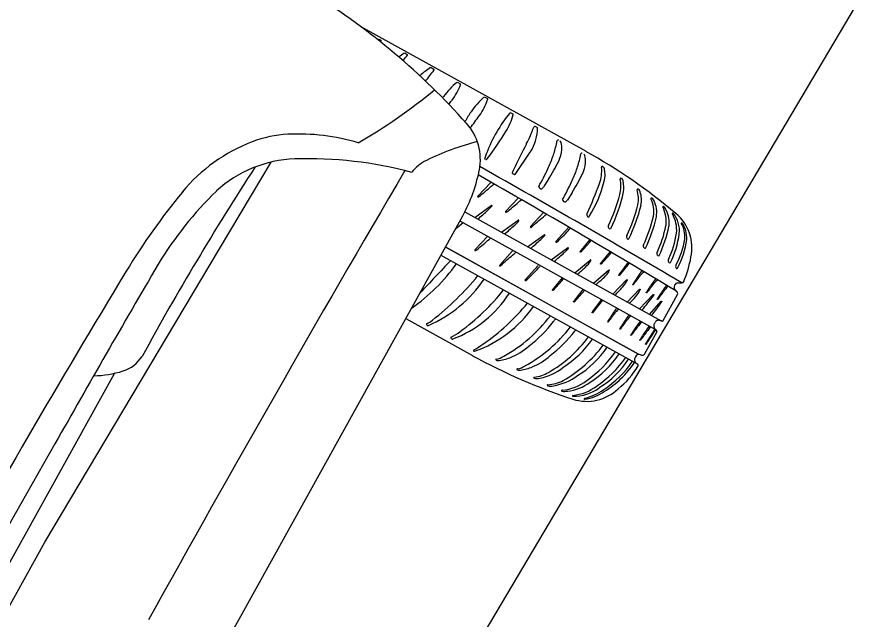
# Model space of a CAD drawing. Extents: x 14104283 to 14128447, y 8633203 to 8671666.
# Drawn here: x 14118354.07 to 14118365.6, y 8668738.63 to 8668746.71 of the extents above; entities that cross this region are included whole.
import ezdxf

# ---------------------------------------------------------------- set-up
doc = ezdxf.new("R2010")
doc.units = 0
doc.layers.add('Cell', color=7, linetype='Continuous')
doc.layers.add('Terrain', color=7, linetype='Continuous')

msp = doc.modelspace()

# ---------------------------------------------------------------- linework, layer by layer
at = {"layer": 'Cell'}
for p, q in [((14118361.696, 8668744.914), (14118358.674, 8668746.589)), ((14118358.931, 8668746.414), (14118358.948, 8668746.407)), ((14118358.953, 8668746.395), (14118358.953, 8668746.395)), ((14118359.273, 8668746.229), (14118359.3, 8668746.213)), ((14118359.305, 8668746.202), (14118359.305, 8668746.202)), ((14118359.622, 8668746.036), (14118359.656, 8668746.016)), ((14118359.978, 8668745.838), (14118360.012, 8668745.818)), ((14118360.34, 8668745.642), (14118360.375, 8668745.623)), ((14118360.69, 8668745.432), (14118360.717, 8668745.417)), ((14118361.042, 8668745.233), (14118361.018, 8668745.247)), ((14118361.3, 8668745.008), (14118361.311, 8668745.058)), ((14118360.746, 8668744.604), (14118360.949, 8668744.901)), ((14118361.618, 8668744.832), (14118361.629, 8668744.882)), ((14118361.932, 8668744.701), (14118361.92, 8668744.708)), ((14118360.713, 8668744.617), (14118360.732, 8668744.607)), ((14118360.732, 8668744.607), (14118360.741, 8668744.602)), ((14118362.182, 8668744.544), (14118362.171, 8668744.551)), ((14118360.421, 8668744.498), (14118360.246, 8668744.313)), ((14118361.064, 8668744.442), (14118361.064, 8668744.442)), ((14118361.194, 8668744.54), (14118361.129, 8668744.437)), ((14118361.104, 8668744.412), (14118361.104, 8668744.412)), ((14118361.512, 8668744.364), (14118361.447, 8668744.261)), ((14118362.408, 8668744.399), (14118362.397, 8668744.407)), ((14118360.79, 8668744.288), (14118360.62, 8668744.108)), ((14118361.382, 8668744.266), (14118361.382, 8668744.266)), ((14118361.422, 8668744.236), (14118361.422, 8668744.236)), ((14118362.593, 8668744.279), (14118362.581, 8668744.287)), ((14118360.072, 8668744.101), (14118362.707, 8668742.64)), ((14118360.205, 8668744.027), (14118360.427, 8668744.189)), ((14118361.126, 8668744.096), (14118360.953, 8668743.904)), ((14118362.741, 8668744.175), (14118362.741, 8668744.175)), ((14118360.006, 8668743.98), (14118362.64, 8668742.52)), ((14118360.008, 8668743.983), (14118360.007, 8668743.982)), ((14118360.564, 8668743.828), (14118360.786, 8668743.99)), ((14118361.467, 8668743.897), (14118361.295, 8668743.706)), ((14118360.377, 8668743.774), (14118360.207, 8668743.594)), ((14118360.913, 8668743.635), (14118361.135, 8668743.796)), ((14118361.629, 8668743.562), (14118361.747, 8668743.696)), ((14118361.747, 8668743.734), (14118361.632, 8668743.589)), ((14118359.753, 8668743.523), (14118362.393, 8668742.059)), ((14118360.713, 8668743.581), (14118360.54, 8668743.39)), ((14118361.229, 8668743.459), (14118361.451, 8668743.621)), ((14118361.901, 8668743.401), (14118362.019, 8668743.536)), ((14118362.019, 8668743.573), (14118361.904, 8668743.428)), ((14118359.885, 8668743.45), (14118359.885, 8668743.45)), ((14118361.548, 8668743.283), (14118361.752, 8668743.457)), ((14118362.261, 8668743.429), (14118362.149, 8668743.278)), ((14118361.054, 8668743.383), (14118360.882, 8668743.191)), ((14118361.797, 8668743.145), (14118362.001, 8668743.319)), ((14118362.147, 8668743.251), (14118362.261, 8668743.392)), ((14118362.457, 8668743.312), (14118362.457, 8668743.312)), ((14118361.258, 8668743.048), (14118361.376, 8668743.183)), ((14118361.376, 8668743.22), (14118361.261, 8668743.075)), ((14118362.057, 8668743.001), (14118362.238, 8668743.193)), ((14118362.638, 8668743.202), (14118362.638, 8668743.202)), ((14118361.658, 8668743.065), (14118361.543, 8668742.919)), ((14118362.25, 8668742.893), (14118362.413, 8668743.066)), ((14118362.777, 8668743.118), (14118362.777, 8668743.118)), ((14118362.927, 8668743.15), (14118362.982, 8668743.151)), ((14118362.414, 8668742.802), (14118362.596, 8668742.995)), ((14118362.731, 8668742.645), (14118362.925, 8668742.995)), ((14118361.904, 8668742.929), (14118361.792, 8668742.778)), ((14118362.548, 8668742.728), (14118362.706, 8668742.905)), ((14118362.281, 8668742.719), (14118362.281, 8668742.719)), ((14118362.446, 8668742.785), (14118362.446, 8668742.785)), ((14118359.281, 8668742.672), (14118360.177, 8668742.175)), ((14118362.426, 8668742.639), (14118362.426, 8668742.639)), ((14118362.661, 8668742.648), (14118362.661, 8668742.648)), ((14118359.567, 8668742.581), (14118359.567, 8668742.581)), ((14118359.584, 8668742.579), (14118359.584, 8668742.579)), ((14118362.48, 8668742.193), (14118362.649, 8668742.497)), ((14118362.618, 8668742.532), (14118362.496, 8668742.335)), ((14118362.545, 8668742.572), (14118362.545, 8668742.572)), ((14118362.609, 8668742.555), (14118362.609, 8668742.555)), ((14118359.895, 8668742.401), (14118359.895, 8668742.401)), ((14118359.911, 8668742.398), (14118359.911, 8668742.398)), ((14118361.784, 8668742.397), (14118361.784, 8668742.397)), ((14118360.197, 8668742.254), (14118360.197, 8668742.254)), ((14118361.981, 8668742.288), (14118361.981, 8668742.288)), ((14118360.188, 8668742.239), (14118360.188, 8668742.239)), ((14118360.204, 8668742.236), (14118360.204, 8668742.236)), ((14118362.14, 8668742.2), (14118362.14, 8668742.2)), ((14118362.268, 8668742.129), (14118362.268, 8668742.129)), ((14118362.4, 8668742.196), (14118362.4, 8668742.196)), ((14118362.349, 8668742.084), (14118362.349, 8668742.084)), ((14118362.393, 8668742.059), (14118362.393, 8668742.059)), ((14118361.08, 8668741.873), (14118361.08, 8668741.873)), ((14118361.26, 8668741.771), (14118361.26, 8668741.771)), ((14118361.452, 8668741.7), (14118361.452, 8668741.7))]:
    msp.add_line(p, q, dxfattribs=at)
for points in [[(14118360.339, 8668744.815), (14118360.367, 8668744.894), (14118360.367, 8668744.894)], [(14118347.977, 8668727.634), (14118348.596, 8668728.836), (14118350.689, 8668732.908), (14118352.565, 8668736.292), (14118354.442, 8668739.676), (14118356.786, 8668743.608), (14118357.478, 8668744.77)], [(14118354.996, 8668734.944), (14118358.848, 8668741.892), (14118360.045, 8668744.05)], [(14118362.865, 8668744.086), (14118362.865, 8668744.086), (14118362.865, 8668744.086)], [(14118362.983, 8668743.957), (14118362.983, 8668743.957), (14118362.983, 8668743.957)], [(14118359.814, 8668743.634), (14118362.4, 8668742.196), (14118359.813, 8668743.631)], [(14118361.54, 8668742.892), (14118361.68, 8668743.052), (14118361.68, 8668743.052)], [(14118361.79, 8668742.751), (14118361.924, 8668742.917), (14118361.924, 8668742.917)], [(14118362.613, 8668742.602), (14118362.618, 8668742.611), (14118362.623, 8668742.62)], [(14118349.265, 8668730.919), (14118352.32, 8668736.428), (14118355.375, 8668741.937)], [(14118361.52, 8668741.631), (14118361.52, 8668741.631), (14118361.52, 8668741.631)], [(14118361.677, 8668741.59), (14118361.677, 8668741.59), (14118361.677, 8668741.59)], [(14118354.579, 8668740.992), (14118352.064, 8668736.57), (14118349.646, 8668732.094)]]:
    msp.add_lwpolyline(points, dxfattribs=at)
for centre, radius, start, end in [((14118352.986, 8668738.946), 9.527, 41.7381, 57.9197), ((14118359.361, 8668745.494), 1.021, 115.7176, 116.3597), ((14118358.924, 8668746.405), 0.0109, 56.2967, 123.4674), ((14118354.422, 8668750.48), 6.1, 317.8024, 317.96), ((14118358.944, 8668746.398), 0.00943, 338.868, 60.0215), ((14118359.897, 8668745.21), 1.201, 121.9669, 126.256), ((14118354.7, 8668750.075), 6.017, 319.0334, 319.9298), ((14118359.267, 8668746.22), 0.0109, 56.2967, 123.4674), ((14118359.296, 8668746.205), 0.00943, 338.868, 60.0215), ((14118360.409, 8668745.019), 1.307, 135.7506, 135.9937), ((14118360.263, 8668745.035), 1.195, 123.0788, 131.4244), ((14118307.897, 8668785.246), 64.957, 322.66835, 322.83446), ((14118359.616, 8668746.03), 0.00792, 40.6656, 129.8402), ((14118359.652, 8668746.008), 0.00943, 338.868, 60.0215), ((14118360.675, 8668744.991), 1.104, 129.8402, 143.4893), ((14118359.972, 8668745.833), 0.00792, 40.6656, 129.8402), ((14118360.008, 8668745.81), 0.00943, 338.868, 60.0215), ((14118354.849, 8668751.585), 7.576, 300.0685, 309.4886), ((14118359.21, 8668746.119), 0.865, 322.5604, 338.868), ((14118361.264, 8668744.555), 1.837, 143.4893, 144.1663), ((14118356.517, 8668748.18), 4.256, 321.728, 322.5604), ((14118361.07, 8668744.823), 1.104, 132.1296, 145.7786), ((14118359.561, 8668745.891), 0.865, 324.8498, 341.1573), ((14118360.334, 8668745.636), 0.00792, 42.9549, 132.1296), ((14118360.371, 8668745.615), 0.00943, 341.1573, 62.3109), ((14118361.676, 8668744.411), 1.837, 145.7786, 150.6448), ((14118356.788, 8668747.844), 4.256, 322.0569, 324.8498), ((14118362.237, 8668744.167), 2.007, 141.0351, 158.7629), ((14118359.886, 8668745.631), 0.865, 328.5996, 344.9071), ((14118360.686, 8668745.423), 0.0104, 65.2601, 146.2997), ((14118360.713, 8668745.409), 0.00943, 344.9071, 66.0607), ((14118359.549, 8668744.802), 0.732, 349.0547, 41.7381), ((14118361.012, 8668745.232), 0.0154, 69.0299, 162.9049), ((14118357.778, 8668743.59), 1.554, 92.8582, 110.9021), ((14118357.841, 8668742.329), 2.817, 73.4141, 92.8582), ((14118356.992, 8668747.398), 4.256, 322.5879, 328.5996), ((14118359.313, 8668745.861), 1.796, 331.8973, 339.6846), ((14118360.371, 8668745.245), 0.678, 345.1999, 358.1737), ((14118361.036, 8668745.221), 0.0133, 8.8967, 60.4402), ((14118358.026, 8668742.939), 2.251, 110.9021, 140.6296), ((14118361.18, 8668741.455), 3.711, 104.6927, 115.9369), ((14118366.219, 8668742.173), 6.032, 151.8973, 155.6074), ((14118360.492, 8668745.213), 0.553, 325.7249, 345.1999), ((14118361.326, 8668745.05), 0.0161, 80.6367, 152.4334), ((14118361.325, 8668745.023), 0.0388, 14.3348, 52.9705), ((14118361.069, 8668744.958), 0.304, 355.8365, 14.3348), ((14118359.988, 8668745.294), 1.343, 340.4214, 347.6756), ((14118360.959, 8668744.966), 0.414, 333.9504, 355.8365), ((14118357.826, 8668738.003), 7.92, 50.1321, 60.7533), ((14118357.847, 8668743.177), 1.635, 91.8903, 132.5011), ((14118357.971, 8668739.413), 5.401, 75.0752, 91.8903), ((14118359.796, 8668744.303), 0.545, 115.9369, 142.7887), ((14118360.344, 8668744.813), 0.00467, 159.6977, 241.0172), ((14118360.354, 8668744.83), 0.025, 238.3182, 272.2237), ((14118360.358, 8668744.823), 0.0182, 260.8314, 322.5879), ((14118359.532, 8668745.456), 1.827, 334.8437, 340.4214), ((14118359.039, 8668745.904), 2.551, 327.6593, 333.9504), ((14118360.306, 8668745.118), 1.343, 340.4214, 347.6756), ((14118361.643, 8668744.874), 0.0161, 80.6367, 152.4334), ((14118361.643, 8668744.847), 0.0388, 14.3348, 52.9705), ((14118361.386, 8668744.782), 0.304, 355.8365, 14.3348), ((14118391.014, 8668722.837), 40.217, 147.0624, 151.277), ((14118358.229, 8668745.057), 2.076, 330.9942, 349.0547), ((14118272.119, 8668588.295), 179.546, 59.59739, 60.59406), ((14118362.622, 8668743.804), 2.084, 155.6074, 156.7326), ((14118357.694, 8668746.32), 3.858, 330.8776, 334.8437), ((14118359.85, 8668745.28), 1.827, 334.8437, 340.4214), ((14118361.277, 8668744.79), 0.414, 333.9504, 355.8365), ((14118361.404, 8668744.655), 0.504, 340.1589, 5.0147), ((14118361.916, 8668744.7), 0.00986, 58.193, 185.0147), ((14118361.915, 8668744.674), 0.0323, 11.0668, 57.4897), ((14118361.569, 8668744.606), 0.384, 345.8108, 11.0668), ((14118603.015, 8668601.572), 282.639, 149.58608, 150.99159), ((14118302.774, 8668643.641), 116.172, 58.82568, 60.34478), ((14118360.715, 8668744.624), 0.00755, 156.7326, 250.4367), ((14118360.743, 8668744.606), 0.00438, 241.8078, 321.0019), ((14118359.356, 8668745.728), 2.551, 327.6593, 333.9504), ((14118362.166, 8668744.543), 0.00986, 58.193, 185.0147), ((14118354.38, 8668751.457), 9.259, 309.7957, 311.0586), ((14118361.099, 8668744.447), 0.0353, 187.5705, 277.8906), ((14118361.031, 8668744.51), 0.122, 306.6499, 323.517), ((14118358.012, 8668746.144), 3.858, 330.8776, 334.8437), ((14118357.508, 8668746.061), 4.646, 334.77, 340.1589), ((14118360.337, 8668744.918), 1.655, 327.8909, 345.8108), ((14118361.697, 8668744.452), 0.468, 345.3263, 11.1239), ((14118362.138, 8668744.502), 0.0612, 13.6112, 43.7257), ((14118361.58, 8668744.43), 0.623, 354.3624, 7.9718), ((14118363.425, 8668738.51), 9.234, 140.6296, 148.7099), ((14118360.227, 8668740.813), 4.988, 134.3175, 148.7586), ((14118360.027, 8668744.652), 0.417, 303.0414, 312.0405), ((14118360.157, 8668744.825), 2.052, 333.8351, 346.1256), ((14118359.996, 8668744.869), 2.261, 334.0028, 347.2181), ((14118362.392, 8668744.398), 0.00986, 58.193, 185.0147), ((14118361.972, 8668744.274), 0.428, 349.7931, 16.7698), ((14118362.364, 8668744.357), 0.0612, 13.6112, 43.7257), ((14118362.083, 8668744.26), 0.358, 348.8756, 18.0926), ((14118360.251, 8668744.309), 0.00664, 135.6595, 302.1624), ((14118354.747, 8668751.245), 9.259, 309.7957, 311.08), ((14118361.417, 8668744.271), 0.0353, 187.5705, 277.8906), ((14118361.349, 8668744.334), 0.122, 306.6499, 323.517), ((14118362.576, 8668744.278), 0.00986, 58.193, 185.0147), ((14118362.222, 8668744.107), 0.384, 350.9628, 26.3682), ((14118362.506, 8668744.206), 0.113, 22.7253, 40.2561), ((14118362.304, 8668744.096), 0.342, 349.9197, 26.6445), ((14118354.192, 8668751.01), 9.259, 310.8351, 311.9556), ((14118359.995, 8668744.555), 0.579, 311.9556, 319.5889), ((14118360.431, 8668744.184), 0.00664, 319.5889, 126.0917), ((14118360.625, 8668744.104), 0.00664, 135.6595, 302.1624), ((14118360.477, 8668744.353), 0.297, 300.768, 311.4328), ((14118360.401, 8668744.69), 2.052, 333.8351, 346.1256), ((14118360.24, 8668744.733), 2.261, 334.0028, 346.1255), ((14118362.736, 8668744.167), 0.00986, 58.193, 185.0147), ((14118362.32, 8668743.967), 0.453, 353.5077, 26.0997), ((14118362.665, 8668744.092), 0.112, 15.3493, 47.5377), ((14118362.461, 8668743.959), 0.353, 351.3023, 27.4865), ((14118362.862, 8668744.079), 0.00766, 67.8268, 209.1733), ((14118360.354, 8668744.356), 0.579, 311.9556, 319.5889), ((14118360.79, 8668743.985), 0.00664, 319.5889, 126.0917), ((14118355.08, 8668751.049), 9.259, 309.7957, 311.0995), ((14118361.744, 8668744.064), 0.0372, 154.77, 224.0491), ((14118361.728, 8668744.049), 0.0155, 224.0491, 312.9399), ((14118360.588, 8668744.526), 2.07, 335.2689, 346.5968), ((14118360.427, 8668744.569), 2.278, 335.3225, 346.4822), ((14118362.481, 8668743.86), 0.432, 354.3277, 29.9556), ((14118362.577, 8668743.849), 0.373, 353.7891, 39.4494), ((14118362.518, 8668743.621), 0.6, 347.7358, 50.1321), ((14118353.967, 8668750.942), 9.259, 310.2259, 311.0586), ((14118354.551, 8668750.811), 9.259, 310.8351, 311.9556), ((14118360.958, 8668743.9), 0.00664, 135.6595, 302.1624), ((14118360.738, 8668744.183), 0.365, 307.6635, 317.2797), ((14118358.825, 8668746.349), 3.631, 314.0073, 317.2431), ((14118362.033, 8668743.904), 0.0372, 154.77, 224.0491), ((14118362.017, 8668743.889), 0.0155, 224.0491, 312.9399), ((14118361.052, 8668744.282), 1.756, 335.6469, 347.9464), ((14118360.896, 8668744.323), 1.958, 335.6729, 347.7096), ((14118362.98, 8668743.953), 0.00498, 52.6028, 197.2778), ((14118362.632, 8668743.766), 0.39, 355.8169, 28.4489), ((14118362.677, 8668743.748), 0.371, 357.5397, 34.3641), ((14118354.334, 8668750.73), 9.259, 309.7957, 311.08), ((14118360.703, 8668744.162), 0.579, 311.9556, 319.5889), ((14118361.139, 8668743.791), 0.00664, 319.5889, 126.0917), ((14118362.277, 8668743.769), 0.0372, 154.77, 224.0491), ((14118362.261, 8668743.754), 0.0155, 224.0491, 312.9399), ((14118361.66, 8668744.01), 1.266, 334.4557, 351.2491), ((14118361.675, 8668743.983), 1.285, 334.0921, 352.2182), ((14118354.9, 8668750.617), 9.259, 310.8351, 311.9556), ((14118361.299, 8668743.701), 0.00664, 135.6595, 302.1624), ((14118361.08, 8668743.985), 0.365, 307.6635, 317.2797), ((14118361.592, 8668743.834), 0.208, 318.4631, 327.3832), ((14118362.502, 8668743.644), 0.0372, 154.77, 224.0491), ((14118361.936, 8668743.912), 1.099, 331.4524, 350.8648), ((14118362.054, 8668743.845), 1, 330.2637, 353.5137), ((14118360.212, 8668743.589), 0.00664, 135.6595, 302.1624), ((14118360.064, 8668743.838), 0.297, 300.768, 311.4328), ((14118354.667, 8668750.535), 9.259, 309.7957, 311.0995), ((14118355.216, 8668750.442), 9.259, 310.8351, 311.9556), ((14118361.02, 8668743.987), 0.579, 311.9556, 319.5889), ((14118361.455, 8668743.616), 0.00664, 319.5889, 126.0917), ((14118361.624, 8668743.566), 0.00625, 146.3159, 318.1102), ((14118362.114, 8668743.265), 0.581, 146.1034, 148.3811), ((14118361.864, 8668743.673), 0.208, 318.4631, 327.3832), ((14118362.486, 8668743.629), 0.0155, 224.0491, 312.9399), ((14118362.685, 8668743.543), 0.0372, 154.77, 224.0491), ((14118362.67, 8668743.527), 0.0155, 224.0491, 312.9399), ((14118504.317, 8668656.621), 171.872, 149.67487, 150.60073), ((14118357.911, 8668744.886), 2.529, 304.8953, 324.2221), ((14118425.917, 8668680.553), 91.194, 136.39262, 136.7731), ((14118360.325, 8668743.668), 0.365, 307.6635, 317.2797), ((14118361.444, 8668743.638), 0.37, 311.7455, 328.9486), ((14118361.756, 8668743.452), 0.00664, 319.5889, 126.0917), ((14118361.897, 8668743.405), 0.00625, 146.3159, 318.1102), ((14118362.386, 8668743.104), 0.581, 146.1034, 148.3811), ((14118362.105, 8668743.529), 0.208, 318.4631, 327.3832), ((14118362.836, 8668743.448), 0.0372, 154.77, 224.0491), ((14118362.82, 8668743.433), 0.0155, 224.0491, 312.9399), ((14118361.494, 8668743.793), 1.638, 337.6147, 349.475), ((14118465.796, 8668676.291), 129.03, 148.70991, 150.99418), ((14118360.545, 8668743.385), 0.00664, 135.6595, 302.1624), ((14118358.412, 8668745.834), 3.631, 314.0073, 317.2431), ((14118355.526, 8668750.27), 9.259, 310.8351, 311.7464), ((14118361.693, 8668743.5), 0.37, 311.7455, 328.9486), ((14118362.005, 8668743.314), 0.00664, 319.5889, 126.0917), ((14118362.514, 8668743.212), 0.115, 120.0065, 150.0232), ((14118362.569, 8668743.138), 0.183, 119.1519, 139.1401), ((14118362.936, 8668743.371), 0.0372, 154.77, 219.2923), ((14118362.914, 8668743.354), 0.0101, 224.0838, 327.1322), ((14118358.909, 8668744.153), 1.712, 293.2106, 326.2466), ((14118357.29, 8668745.665), 3.821, 307.933, 320.7615), ((14118360.886, 8668743.187), 0.00664, 135.6595, 302.1624), ((14118360.667, 8668743.47), 0.365, 307.6635, 317.2797), ((14118361.221, 8668743.321), 0.208, 318.4631, 327.3832), ((14118355.775, 8668750.132), 9.259, 310.8351, 311.7464), ((14118362.142, 8668743.256), 0.00625, 146.3159, 318.1102), ((14118362.631, 8668742.955), 0.581, 146.1034, 148.3811), ((14118361.912, 8668743.339), 0.37, 318.0557, 335.2589), ((14118362.243, 8668743.188), 0.00664, 325.8992, 132.402), ((14118364.661, 8668741.7), 2.74, 145.0511, 148.5194), ((14118352.209, 8668750.784), 12.694, 322.8937, 323.6359), ((14118362.696, 8668743.103), 0.115, 120.0065, 150.0232), ((14118362.75, 8668743.028), 0.183, 119.1519, 139.1401), ((14118362.982, 8668743.181), 0.0296, 270.9919, 336.98), ((14118358.298, 8668744.866), 2.922, 305.8658, 321.7536), ((14118361.254, 8668743.052), 0.00625, 146.3159, 318.1102), ((14118361.743, 8668742.751), 0.581, 146.1034, 148.3811), ((14118355.3, 8668749.281), 9.259, 317.1454, 318.0567), ((14118362.328, 8668743.128), 0.00474, 151.8157, 326.1287), ((14118362.087, 8668743.212), 0.37, 318.0557, 335.2589), ((14118362.417, 8668743.061), 0.00664, 325.8992, 132.402), ((14118364.842, 8668741.59), 2.74, 145.0511, 148.5194), ((14118352.39, 8668750.675), 12.694, 322.8937, 323.6359), ((14118364.988, 8668741.502), 2.74, 145.0511, 148.5194), ((14118352.536, 8668750.586), 12.694, 322.8937, 323.6359), ((14118365.899, 8668740.669), 3.968, 141.8941, 142.7357), ((14118363.408, 8668742.544), 0.83, 137.3932, 141.5851), ((14118362.998, 8668743.082), 0.119, 162.6466, 179.7924), ((14118362.921, 8668743.083), 0.0426, 179.7924, 216.2786), ((14118362.928, 8668743.104), 0.0459, 90.9919, 162.6466), ((14118362.945, 8668743.1), 0.0719, 216.2786, 240.641), ((14118359.361, 8668743.858), 1.56, 290.6467, 327.2301), ((14118355.475, 8668749.154), 9.259, 317.3142, 318.0567), ((14118360.742, 8668744.305), 2.283, 318.2563, 324.7127), ((14118362.509, 8668743.019), 0.00474, 151.8157, 326.1287), ((14118362.6, 8668742.99), 0.00664, 325.8992, 132.402), ((14118362.895, 8668743.008), 0.0328, 335.7437, 62.5737), ((14118359.68, 8668743.747), 1.6, 289.1216, 325.2412), ((14118358.629, 8668744.762), 2.961, 304.7298, 320.5127), ((14118361.536, 8668742.896), 0.00625, 146.3159, 318.1102), ((14118362.025, 8668742.596), 0.581, 146.1034, 148.3811), ((14118361.103, 8668743.994), 1.948, 318.9514, 325.7851), ((14118362.655, 8668742.931), 0.00474, 151.8157, 326.1287), ((14118362.709, 8668742.901), 0.00566, 336.0295, 124.1512), ((14118359.619, 8668743.921), 2.007, 299.0809, 322.889), ((14118361.785, 8668742.755), 0.00625, 146.3159, 318.1102), ((14118362.274, 8668742.454), 0.581, 146.1034, 148.3811), ((14118364.324, 8668741.2), 2.74, 145.0511, 148.5194), ((14118351.872, 8668750.284), 12.694, 322.8937, 323.6359), ((14118362.385, 8668742.553), 0.376, 136.3931, 144.8045), ((14118362.232, 8668742.638), 0.183, 119.8778, 139.1401), ((14118362.422, 8668742.547), 0.222, 129.3408, 144.6105), ((14118362.388, 8668742.569), 0.162, 121.4643, 144.0154), ((14118359.568, 8668742.594), 0.00986, 114.4673, 216.3735), ((14118359.437, 8668742.881), 0.305, 294.4673, 311.2619), ((14118359.882, 8668743.689), 1.738, 307.2382, 322.5503), ((14118359.089, 8668744.196), 2.677, 324.2606, 325.2835), ((14118361.991, 8668742.628), 0.00474, 151.8157, 326.1287), ((14118364.487, 8668741.106), 2.74, 145.0511, 148.5194), ((14118352.035, 8668750.19), 12.694, 322.8937, 323.6359), ((14118364.636, 8668741.023), 2.74, 145.0511, 148.5194), ((14118365.548, 8668740.19), 3.968, 141.8941, 142.7357), ((14118362.831, 8668742.289), 0.516, 138.8232, 145.6173), ((14118362.661, 8668742.574), 0.0553, 150.1377, 200.7288), ((14118362.672, 8668742.594), 0.0553, 101.2596, 151.8507), ((14118362.672, 8668742.572), 0.0765, 62.7039, 98.2612), ((14118362.716, 8668742.657), 0.0192, 242.7039, 320.2957), ((14118359.586, 8668742.607), 0.032, 216.3735, 234.2302), ((14118359.578, 8668742.603), 0.0246, 243.7379, 284.718), ((14118359.673, 8668742.904), 0.527, 294.4302, 309.7805), ((14118359.913, 8668743.781), 1.994, 298.9709, 322.242), ((14118360.166, 8668743.559), 1.738, 307.2382, 322.5503), ((14118359.373, 8668744.066), 2.677, 324.2606, 324.7666), ((14118362.155, 8668742.534), 0.00474, 151.8157, 326.1287), ((14118352.184, 8668750.107), 12.694, 322.8937, 323.6359), ((14118364.757, 8668740.956), 2.74, 145.0511, 148.5194), ((14118352.305, 8668750.04), 12.694, 322.8937, 323.6359), ((14118296.307, 8668785.977), 79.293, 326.60189, 326.76971), ((14118363.297, 8668741.994), 0.949, 142.4475, 145.9504), ((14118363.889, 8668741.585), 1.649, 143.6118, 145.7234), ((14118362.679, 8668742.585), 0.0765, 203.7271, 239.2844), ((14118362.63, 8668742.503), 0.0192, 341.6927, 59.2844), ((14118359.895, 8668742.415), 0.00986, 114.4302, 221.9293), ((14118359.93, 8668742.446), 0.0571, 221.9293, 231.8555), ((14118359.905, 8668742.413), 0.0163, 228.6037, 290.0223), ((14118360.308, 8668743.498), 1.783, 299.7917, 323.0242), ((14118360.648, 8668743.187), 1.384, 302.2752, 325.199), ((14118362.303, 8668742.451), 0.00474, 151.8157, 326.1287), ((14118362.424, 8668742.384), 0.00474, 151.8157, 326.1287), ((14118360.204, 8668742.239), 0.0163, 115.3624, 180.945), ((14118359.563, 8668743.397), 1.307, 299.0176, 305.193), ((14118360.37, 8668742.933), 0.843, 291.2192, 311.9268), ((14118360.505, 8668743.389), 1.783, 299.7917, 323.0242), ((14118360.845, 8668743.077), 1.384, 302.2752, 325.199), ((14118362.501, 8668742.332), 0.00559, 146.8005, 329.6246), ((14118355.35, 8668742.416), 0.469, 287.9174, 327.448), ((14118363.988, 8668749.117), 7.92, 241.235, 251.8563), ((14118360.198, 8668742.251), 0.0163, 228.6037, 290.0223), ((14118360.494, 8668742.121), 0.00765, 98.5101, 240.4592), ((14118360.455, 8668742.383), 0.257, 278.5101, 302.8862), ((14118360.464, 8668742.692), 0.585, 274.9236, 291.2192), ((14118360.655, 8668742.803), 0.843, 291.2192, 311.9268), ((14118360.782, 8668743.161), 1.611, 305.0536, 324.4918), ((14118361.086, 8668742.888), 1.259, 301.6961, 326.8591), ((14118360.95, 8668743.068), 1.576, 304.4369, 324.348), ((14118361.214, 8668742.817), 1.259, 301.6961, 326.8591), ((14118362.441, 8668742.111), 0.0949, 115.5051, 184.7332), ((14118362.757, 8668743.099), 0.97, 248.4448, 251.0884), ((14118362.453, 8668742.212), 0.0328, 250.7141, 326.2447), ((14118360.511, 8668742.15), 0.0405, 240.4592, 274.9236), ((14118360.74, 8668742.253), 0.257, 278.5101, 302.8862), ((14118360.748, 8668742.562), 0.585, 274.9236, 291.2192), ((14118360.945, 8668742.559), 0.7, 281.1428, 309.2068), ((14118361.196, 8668742.851), 1.351, 303.1582, 326.2531), ((14118361.235, 8668742.839), 1.346, 301.7062, 325.8464), ((14118361.519, 8668742.53), 1.004, 307.3336, 330.7882), ((14118362.458, 8668742.176), 0.134, 213.3602, 240.9763), ((14118362.38, 8668742.048), 0.0171, 330.9047, 40.3729), ((14118355.089, 8668743.221), 1.315, 270.3697, 287.9174), ((14118360.779, 8668741.991), 0.00765, 98.5101, 240.4592), ((14118360.795, 8668742.019), 0.0405, 240.4592, 274.9236), ((14118360.958, 8668742.336), 0.452, 275.8697, 301.5437), ((14118361.139, 8668742.51), 0.749, 279.3288, 306.4532), ((14118361.005, 8668741.878), 0.00765, 98.5101, 240.4592), ((14118361.038, 8668742.147), 0.278, 262.5258, 278.7681), ((14118361.186, 8668741.777), 0.00765, 98.5101, 240.4592), ((14118361.155, 8668742.298), 0.514, 273.3015, 297.3759), ((14118361.324, 8668742.335), 0.624, 274.7572, 307.8824), ((14118361.38, 8668742.311), 0.616, 276.6715, 306.5978), ((14118361.218, 8668742.045), 0.278, 262.5258, 278.7681), ((14118361.377, 8668741.705), 0.00765, 98.5101, 240.4592), ((14118361.41, 8668741.974), 0.278, 262.5258, 278.7681), ((14118361.453, 8668742.285), 0.647, 275.9201, 306.9359), ((14118361.525, 8668742.222), 0.592, 269.5663, 306.3481), ((14118361.709, 8668742.162), 0.6, 251.8563, 314.2526), ((14118361.489, 8668742.348), 0.77, 284.0548, 305.3461), ((14118361.588, 8668742.205), 0.622, 278.2957, 304.7894), ((14118361.521, 8668741.636), 0.00572, 102.8295, 269.0127), ((14118361.678, 8668741.595), 0.00572, 102.8295, 269.0127)]:
    msp.add_arc(centre, radius, start, end, dxfattribs=at)
at = {"layer": 'Terrain'}
msp.add_lwpolyline([(14118312.302, 8668644.822), (14118315.385, 8668650.413), (14118318.403, 8668656.849), (14118336.089, 8668694.527), (14118351.319, 8668721.951), (14118359.102, 8668736.378), (14118371.795, 8668757.811), (14118379.338, 8668769.439), (14118400.6, 8668797.952), (14118408.042, 8668806.795), (14118456.582, 8668898.643)], dxfattribs=at)

doc.saveas('drawing.dxf')
